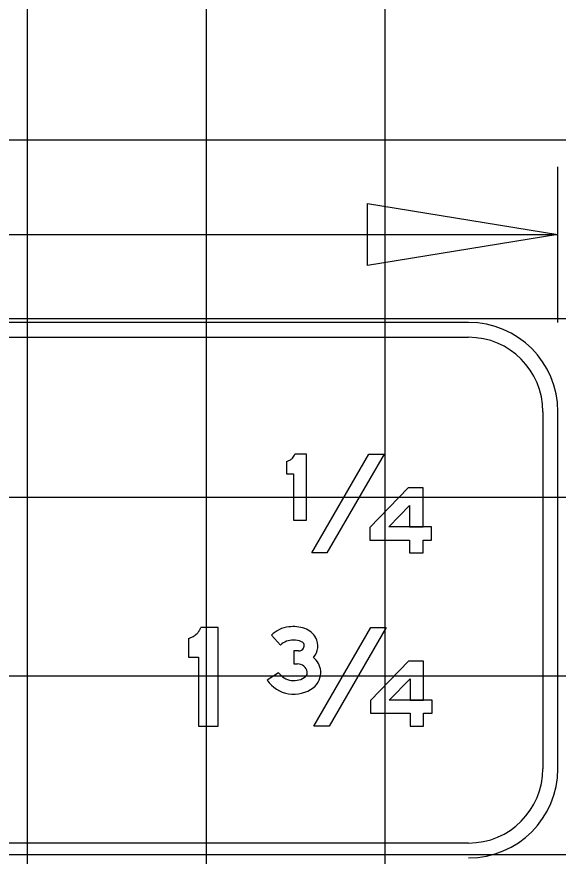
# Model space of a CAD drawing. Extents: x 2193008 to 2198143, y 1236112 to 1237864.
# Drawn here: x 2195148.74 to 2195154.8, y 1237302.09 to 1237311.48 of the extents above; entities that cross this region are included whole.
import ezdxf

# ---------------------------------------------------------------- set-up
doc = ezdxf.new("R2010")
doc.units = 0
for name, color, linetype in [('GSBWFILL', 7, 'Continuous'), ('GSCOLORFILL', 7, 'Continuous'), ('GSDIMS', 7, 'Continuous'), ('GSOUTLINE', 7, 'Continuous'), ('M-ROADS', 7, 'Continuous')]:
    doc.layers.add(name, color=color, linetype=linetype)

msp = doc.modelspace()

# ---------------------------------------------------------------- linework, layer by layer
at = {"layer": 'GSBWFILL'}
for p, q in [((2195151.5872, 1237304.5598), (2195151.6906, 1237304.45)), ((2195151.6681, 1237304.1399), (2195151.541, 1237304.0589))]:
    msp.add_line(p, q, dxfattribs=at)
for points in [[(2195151.7577, 1237306.5064), (2195151.7577, 1237306.3657), (2195151.8337, 1237306.3657), (2195151.8337, 1237305.8505), (2195151.9792, 1237305.8505), (2195151.9792, 1237306.5886), (2195151.8511, 1237306.5886)], [(2195150.6594, 1237304.5256), (2195150.6594, 1237304.3145), (2195150.7733, 1237304.3145), (2195150.7733, 1237303.5417), (2195150.9916, 1237303.5417), (2195150.9916, 1237304.6489), (2195150.7994, 1237304.6489)], [(2195151.8924, 1237304.3853), (2195151.8371, 1237304.3853), (2195151.8371, 1237304.2389), (2195151.8798, 1237304.2389)]]:
    msp.add_lwpolyline(points, dxfattribs=at)
for points in [[(2195152.6778, 1237306.5886), (2195152.8482, 1237306.5886), (2195152.209, 1237305.4814), (2195152.0385, 1237305.4814)], [(2195153.1338, 1237305.4814), (2195153.2857, 1237305.4814), (2195153.2857, 1237305.6266), (2195153.3798, 1237305.6266), (2195153.3798, 1237305.7751), (2195152.9022, 1237305.7751), (2195152.9022, 1237305.7751), (2195153.1338, 1237306.0121), (2195153.1338, 1237305.7751), (2195153.2857, 1237305.7751), (2195153.2857, 1237306.2091), (2195153.1338, 1237306.2091), (2195153.1166, 1237306.2091), (2195153.1166, 1237306.2091), (2195152.6896, 1237305.7686), (2195152.6896, 1237305.6266), (2195153.1338, 1237305.6266)], [(2195152.7013, 1237304.6489), (2195152.8717, 1237304.6489), (2195152.2327, 1237303.5417), (2195152.0622, 1237303.5417)], [(2195153.1386, 1237303.5417), (2195153.2905, 1237303.5417), (2195153.2905, 1237303.6869), (2195153.3846, 1237303.6869), (2195153.3846, 1237303.8354), (2195152.9071, 1237303.8354), (2195152.9071, 1237303.8354), (2195153.1386, 1237304.0724), (2195153.1386, 1237303.8354), (2195153.2905, 1237303.8354), (2195153.2905, 1237304.2694), (2195153.1386, 1237304.2694), (2195153.1214, 1237304.2694), (2195153.1214, 1237304.2694), (2195152.6946, 1237303.8289), (2195152.6946, 1237303.6869), (2195153.1386, 1237303.6869)]]:
    msp.add_lwpolyline(points, close=True, dxfattribs=at)
for start, end in [(283.25842, 299.67094), (299.67094, 316.08346), (316.08346, 327.78871), (327.78871, 339.49396)]:
    msp.add_arc((2195151.7275, 1237306.6348), 0.1319, start, end, dxfattribs=at)
for centre, major_axis, ratio, start_param, end_param in [((2195150.614, 1237304.7182), (0, 0.1979), 0.999994, 4.150196, 4.354491), ((2195151.8121, 1237304.34), (0, 0.3146), 0.999692, 0.094178, 0.797137), ((2195151.8382, 1237304.303), (0, 0.3546), 0.999692, 5.926213, 6.440916), ((2195151.8951, 1237304.4296), (0, 0.2163), 0.999692, 5.204635, 5.968169), ((2195150.614, 1237304.7182), (0, 0.1979), 0.999994, 3.372996, 3.659448), ((2195150.614, 1237304.7182), (0, 0.1979), 0.999994, 3.659448, 3.945901), ((2195150.614, 1237304.7182), (0, 0.1979), 0.999994, 3.945901, 4.150196), ((2195151.9089, 1237304.4419), (0, 0.1984), 0.999692, 4.004903, 5.183127), ((2195151.8219, 1237304.3225), (0, 0.1831), 0.999692, 6.227673, 7.083579), ((2195151.8437, 1237304.3066), (0, 0.199), 0.999692, 5.85971, 6.341713), ((2195151.9073, 1237304.4436), (0, 0.048), 0.999692, 4.142367, 5.895423), ((2195151.8962, 1237304.4423), (0, 0.0571), 0.999692, 3.075152, 4.265375), ((2195151.8975, 1237304.1311), (0, 0.2436), 0.999692, 4.841715, 5.55461), ((2195151.8832, 1237304.1321), (0, 0.1068), 0.999692, 4.87388, 6.314521), ((2195151.924, 1237304.1438), (0, 0.2159), 0.999692, 3.803202, 4.799291), ((2195151.8396, 1237304.2624), (0, 0.3614), 0.999692, 2.169132, 3.785997), ((2195151.8395, 1237304.2661), (0, 0.2129), 0.999692, 2.204989, 3.805765), ((2195151.9326, 1237304.1404), (0, 0.0567), 0.999692, 3.879818, 4.87038)]:
    msp.add_ellipse(centre, major_axis=major_axis, ratio=ratio, start_param=start_param, end_param=end_param, dxfattribs=at)
at = {"layer": 'GSCOLORFILL'}
for p, q in [((2195153.7933, 1237308.0621), (2195131.8153, 1237308.0621)), ((2195131.8153, 1237307.8956), (2195153.7933, 1237307.8956)), ((2195154.6258, 1237307.0631), (2195154.6258, 1237303.0671)), ((2195154.7923, 1237303.0671), (2195154.7923, 1237307.0631)), ((2195151.5872, 1237304.5598), (2195151.6906, 1237304.45)), ((2195151.6681, 1237304.1399), (2195151.541, 1237304.0589)), ((2195153.7933, 1237302.2346), (2195131.8169, 1237302.2346))]:
    msp.add_line(p, q, dxfattribs=at)
for points in [[(2195151.7577, 1237306.5064), (2195151.7577, 1237306.3657), (2195151.8337, 1237306.3657), (2195151.8337, 1237305.8505), (2195151.9792, 1237305.8505), (2195151.9792, 1237306.5886), (2195151.8511, 1237306.5886)], [(2195150.6594, 1237304.5256), (2195150.6594, 1237304.3145), (2195150.7733, 1237304.3145), (2195150.7733, 1237303.5417), (2195150.9916, 1237303.5417), (2195150.9916, 1237304.6489), (2195150.7994, 1237304.6489)], [(2195151.8924, 1237304.3853), (2195151.8371, 1237304.3853), (2195151.8371, 1237304.2389), (2195151.8798, 1237304.2389)]]:
    msp.add_lwpolyline(points, dxfattribs=at)
for points in [[(2195152.6778, 1237306.5886), (2195152.8482, 1237306.5886), (2195152.209, 1237305.4814), (2195152.0385, 1237305.4814)], [(2195153.1338, 1237305.4814), (2195153.2857, 1237305.4814), (2195153.2857, 1237305.6266), (2195153.3798, 1237305.6266), (2195153.3798, 1237305.7751), (2195152.9022, 1237305.7751), (2195152.9022, 1237305.7751), (2195153.1338, 1237306.0121), (2195153.1338, 1237305.7751), (2195153.2857, 1237305.7751), (2195153.2857, 1237306.2091), (2195153.1338, 1237306.2091), (2195153.1166, 1237306.2091), (2195153.1166, 1237306.2091), (2195152.6896, 1237305.7686), (2195152.6896, 1237305.6266), (2195153.1338, 1237305.6266)], [(2195152.7013, 1237304.6489), (2195152.8717, 1237304.6489), (2195152.2327, 1237303.5417), (2195152.0622, 1237303.5417)], [(2195153.1386, 1237303.5417), (2195153.2905, 1237303.5417), (2195153.2905, 1237303.6869), (2195153.3846, 1237303.6869), (2195153.3846, 1237303.8354), (2195152.9071, 1237303.8354), (2195152.9071, 1237303.8354), (2195153.1386, 1237304.0724), (2195153.1386, 1237303.8354), (2195153.2905, 1237303.8354), (2195153.2905, 1237304.2694), (2195153.1386, 1237304.2694), (2195153.1214, 1237304.2694), (2195153.1214, 1237304.2694), (2195152.6946, 1237303.8289), (2195152.6946, 1237303.6869), (2195153.1386, 1237303.6869)]]:
    msp.add_lwpolyline(points, close=True, dxfattribs=at)
for centre, radius, start, end in [((2195153.7933, 1237307.0631), 0.999, 0, 90), ((2195153.7933, 1237307.0631), 0.8325, 0, 90), ((2195151.7275, 1237306.6348), 0.1319, 283.25842, 299.67094), ((2195151.7275, 1237306.6348), 0.1319, 299.67094, 316.08346), ((2195151.7275, 1237306.6348), 0.1319, 316.08346, 327.78871), ((2195151.7275, 1237306.6348), 0.1319, 327.78871, 339.49396), ((2195153.7933, 1237303.0671), 0.999, 270, 0), ((2195153.7933, 1237303.0671), 0.8325, 270, 0)]:
    msp.add_arc(centre, radius, start, end, dxfattribs=at)
for centre, major_axis, ratio, start_param, end_param in [((2195150.614, 1237304.7182), (0, 0.1979), 0.999994, 4.150196, 4.354491), ((2195151.8121, 1237304.34), (0, 0.3146), 0.999692, 0.094178, 0.797137), ((2195151.8382, 1237304.303), (0, 0.3546), 0.999692, 5.926213, 6.440916), ((2195151.8951, 1237304.4296), (0, 0.2163), 0.999692, 5.204635, 5.968169), ((2195150.614, 1237304.7182), (0, 0.1979), 0.999994, 3.372996, 3.659448), ((2195150.614, 1237304.7182), (0, 0.1979), 0.999994, 3.659448, 3.945901), ((2195150.614, 1237304.7182), (0, 0.1979), 0.999994, 3.945901, 4.150196), ((2195151.9089, 1237304.4419), (0, 0.1984), 0.999692, 4.004903, 5.183127), ((2195151.8219, 1237304.3225), (0, 0.1831), 0.999692, 6.227673, 7.083579), ((2195151.8437, 1237304.3066), (0, 0.199), 0.999692, 5.85971, 6.341713), ((2195151.9073, 1237304.4436), (0, 0.048), 0.999692, 4.142367, 5.895423), ((2195151.8962, 1237304.4423), (0, 0.0571), 0.999692, 3.075152, 4.265375), ((2195151.8975, 1237304.1311), (0, 0.2436), 0.999692, 4.841715, 5.55461), ((2195151.8832, 1237304.1321), (0, 0.1068), 0.999692, 4.87388, 6.314521), ((2195151.924, 1237304.1438), (0, 0.2159), 0.999692, 3.803202, 4.799291), ((2195151.8396, 1237304.2624), (0, 0.3614), 0.999692, 2.169132, 3.785997), ((2195151.8395, 1237304.2661), (0, 0.2129), 0.999692, 2.204989, 3.805765), ((2195151.9326, 1237304.1404), (0, 0.0567), 0.999692, 3.879818, 4.87038)]:
    msp.add_ellipse(centre, major_axis=major_axis, ratio=ratio, start_param=start_param, end_param=end_param, dxfattribs=at)
at = {"layer": 'GSDIMS'}
for p, q in [((2195154.7923, 1237308.0621), (2195154.7923, 1237309.8035)), ((2195130.8146, 1237309.0457), (2195154.7923, 1237309.0457))]:
    msp.add_line(p, q, dxfattribs=at)
msp.add_lwpolyline([(2195154.7923, 1237309.0457), (2195152.6639, 1237308.6985), (2195152.6639, 1237309.3929)], close=True, dxfattribs=at)
at = {"layer": 'GSOUTLINE'}
for p, q in [((2195151.5872, 1237304.5598), (2195151.6906, 1237304.45)), ((2195151.6681, 1237304.1399), (2195151.541, 1237304.0589))]:
    msp.add_line(p, q, dxfattribs=at)
for points in [[(2195151.7577, 1237306.5064), (2195151.7577, 1237306.3657), (2195151.8337, 1237306.3657), (2195151.8337, 1237305.8505), (2195151.9792, 1237305.8505), (2195151.9792, 1237306.5886), (2195151.8511, 1237306.5886)], [(2195150.6594, 1237304.5256), (2195150.6594, 1237304.3145), (2195150.7733, 1237304.3145), (2195150.7733, 1237303.5417), (2195150.9916, 1237303.5417), (2195150.9916, 1237304.6489), (2195150.7994, 1237304.6489)], [(2195151.8924, 1237304.3853), (2195151.8371, 1237304.3853), (2195151.8371, 1237304.2389), (2195151.8798, 1237304.2389)]]:
    msp.add_lwpolyline(points, dxfattribs=at)
for points in [[(2195152.6778, 1237306.5886), (2195152.8482, 1237306.5886), (2195152.209, 1237305.4814), (2195152.0385, 1237305.4814)], [(2195153.2857, 1237305.4814), (2195153.2857, 1237305.6266), (2195153.3798, 1237305.6266), (2195153.3798, 1237305.7751), (2195153.2857, 1237305.7751), (2195153.2857, 1237306.2091), (2195153.1338, 1237306.2091), (2195153.1166, 1237306.2091), (2195153.1166, 1237306.2091), (2195152.6896, 1237305.7686), (2195152.6896, 1237305.6266), (2195153.1338, 1237305.6266), (2195153.1338, 1237305.4814)], [(2195153.1338, 1237306.0121), (2195153.1338, 1237305.7751), (2195152.9022, 1237305.7751)], [(2195152.7013, 1237304.6489), (2195152.8717, 1237304.6489), (2195152.2327, 1237303.5417), (2195152.0622, 1237303.5417)], [(2195153.2905, 1237303.5417), (2195153.2905, 1237303.6869), (2195153.3846, 1237303.6869), (2195153.3846, 1237303.8354), (2195153.2905, 1237303.8354), (2195153.2905, 1237304.2694), (2195153.1386, 1237304.2694), (2195153.1214, 1237304.2694), (2195153.1214, 1237304.2694), (2195152.6946, 1237303.8289), (2195152.6946, 1237303.6869), (2195153.1386, 1237303.6869), (2195153.1386, 1237303.5417)], [(2195153.1386, 1237304.0724), (2195153.1386, 1237303.8354), (2195152.9071, 1237303.8354)]]:
    msp.add_lwpolyline(points, close=True, dxfattribs=at)
for start, end in [(283.25842, 299.67094), (299.67094, 316.08346), (316.08346, 327.78871), (327.78871, 339.49396)]:
    msp.add_arc((2195151.7275, 1237306.6348), 0.1319, start, end, dxfattribs=at)
for centre, major_axis, ratio, start_param, end_param in [((2195150.614, 1237304.7182), (0, 0.1979), 0.999994, 4.150196, 4.354491), ((2195151.8121, 1237304.34), (0, 0.3146), 0.999692, 0.094178, 0.797137), ((2195151.8382, 1237304.303), (0, 0.3546), 0.999692, 5.926213, 6.440916), ((2195151.8951, 1237304.4296), (0, 0.2163), 0.999692, 5.204635, 5.968169), ((2195150.614, 1237304.7182), (0, 0.1979), 0.999994, 3.372996, 3.659448), ((2195150.614, 1237304.7182), (0, 0.1979), 0.999994, 3.659448, 3.945901), ((2195150.614, 1237304.7182), (0, 0.1979), 0.999994, 3.945901, 4.150196), ((2195151.9089, 1237304.4419), (0, 0.1984), 0.999692, 4.004903, 5.183127), ((2195151.8219, 1237304.3225), (0, 0.1831), 0.999692, 6.227673, 7.083579), ((2195151.8437, 1237304.3066), (0, 0.199), 0.999692, 5.85971, 6.341713), ((2195151.9073, 1237304.4436), (0, 0.048), 0.999692, 4.142367, 5.895423), ((2195151.8962, 1237304.4423), (0, 0.0571), 0.999692, 3.075152, 4.265375), ((2195151.8975, 1237304.1311), (0, 0.2436), 0.999692, 4.841715, 5.55461), ((2195151.8832, 1237304.1321), (0, 0.1068), 0.999692, 4.87388, 6.314521), ((2195151.924, 1237304.1438), (0, 0.2159), 0.999692, 3.803202, 4.799291), ((2195151.8396, 1237304.2624), (0, 0.3614), 0.999692, 2.169132, 3.785997), ((2195151.8395, 1237304.2661), (0, 0.2129), 0.999692, 2.204989, 3.805765), ((2195151.9326, 1237304.1404), (0, 0.0567), 0.999692, 3.879818, 4.87038)]:
    msp.add_ellipse(centre, major_axis=major_axis, ratio=ratio, start_param=start_param, end_param=end_param, dxfattribs=at)
at = {"layer": 'M-ROADS'}
for p, q in [((2195148.8603, 1237258.1062), (2195148.8603, 1237318.1062)), ((2195150.8603, 1237258.1062), (2195150.8603, 1237318.1062)), ((2195152.8603, 1237258.1062), (2195152.8603, 1237318.1062)), ((2195042.8603, 1237310.1062), (2195172.8603, 1237310.1062)), ((2195042.8603, 1237308.1062), (2195172.8603, 1237308.1062)), ((2195042.8603, 1237306.1062), (2195172.8603, 1237306.1062)), ((2195042.8603, 1237304.1062), (2195172.8603, 1237304.1062)), ((2195042.8603, 1237302.1062), (2195172.8603, 1237302.1062))]:
    msp.add_line(p, q, dxfattribs=at)

doc.saveas('drawing.dxf')
